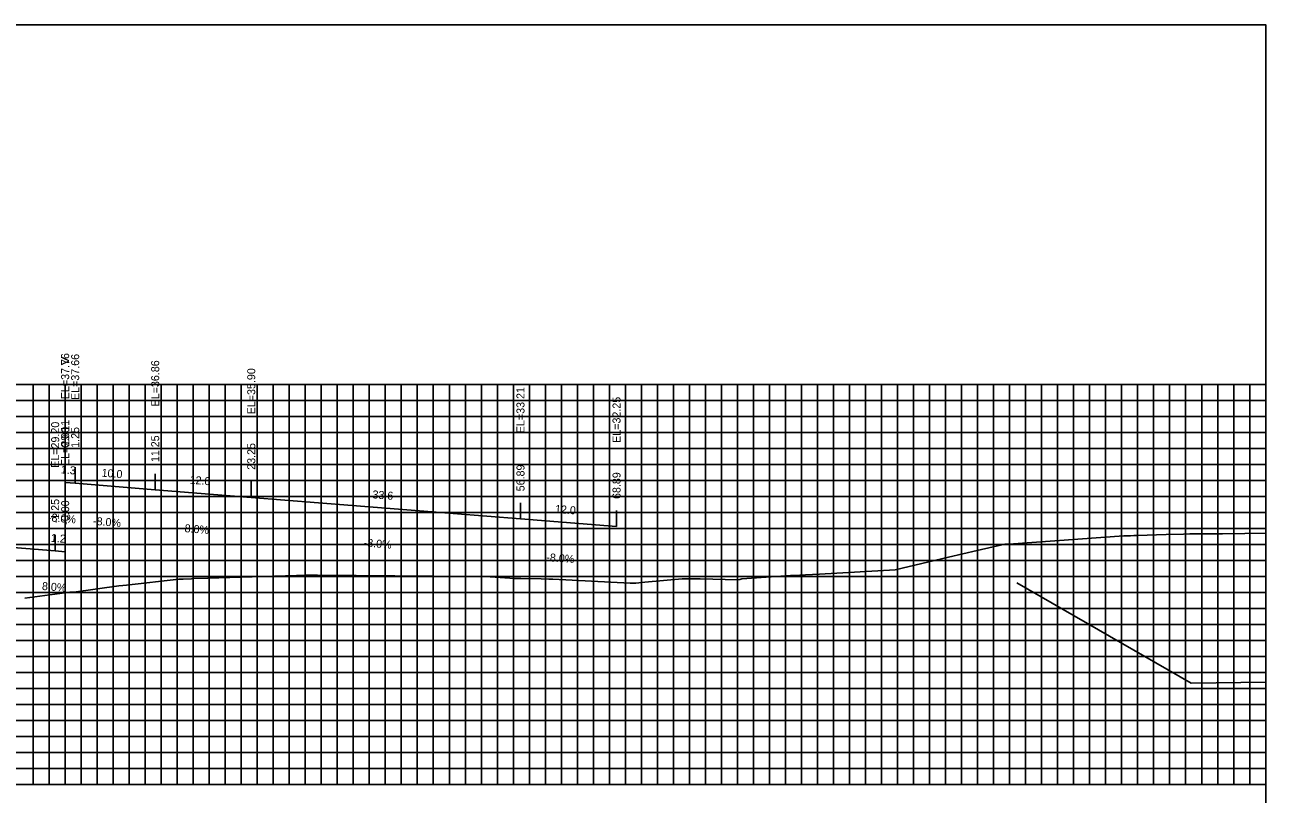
# Model space of a CAD drawing. Extents: x 1800880 to 1818864, y 245271 to 250560.
# Drawn here: x 1812247.8 to 1812402.9, y 250449.1 to 250545.3 of the extents above; entities that cross this region are included whole.
import ezdxf

# ---------------------------------------------------------------- set-up
doc = ezdxf.new("R2010")
doc.units = 0
for name, color, linetype in [('ANNO-TXT', 7, 'Continuous'), ('AXIS', 7, 'Continuous'), ('CL-CNST', 7, 'Continuous'), ('DESIGN - DRAINAGE - Bridges', 7, 'Continuous'), ('Level 37', 7, 'Continuous'), ('Level 46', 7, 'Continuous'), ('Level 62', 7, 'Continuous'), ('SHT-BDR', 7, 'Continuous')]:
    doc.layers.add(name, color=color, linetype=linetype)

msp = doc.modelspace()

# ---------------------------------------------------------------- linework, layer by layer
at = {"layer": 'AXIS'}
msp.add_lwpolyline([(1812252.82, 250488.08), (1812254.07, 250487.98), (1812264.07, 250487.18), (1812276.07, 250486.22), (1812309.71, 250483.53), (1812321.71, 250482.57)], dxfattribs=at)
at = {"layer": 'CL-CNST'}
msp.add_lwpolyline([(1812247.77, 250473.62), (1812253.41, 250474.38), (1812253.76, 250474.38), (1812253.89, 250474.38), (1812259.52, 250475.14), (1812260.04, 250475.2), (1812260.48, 250475.25), (1812267.03, 250475.99), (1812267.57, 250476.01), (1812268.6, 250476.05), (1812268.85, 250476.06), (1812270.63, 250476.13), (1812281.74, 250476.45), (1812282.81, 250476.48), (1812284.35, 250476.48), (1812293.99, 250476.42), (1812303.69, 250476.32), (1812305.91, 250476.3), (1812307.17, 250476.21), (1812308.97, 250476.08), (1812309.76, 250476.07), (1812312.31, 250476.02), (1812313.26, 250476), (1812313.75, 250475.99), (1812323.41, 250475.5), (1812323.43, 250475.5), (1812323.59, 250475.49), (1812323.62, 250475.49), (1812323.75, 250475.49), (1812324.11, 250475.5), (1812325.23, 250475.6), (1812329.9, 250476.05), (1812329.95, 250476.05), (1812330.27, 250476.05), (1812330.43, 250476.05), (1812332.18, 250476.02), (1812336.87, 250475.92), (1812337.1, 250475.97), (1812337.23, 250476), (1812337.28, 250476.01), (1812337.31, 250476.02), (1812337.32, 250476.02), (1812337.33, 250476.03), (1812337.34, 250476.03), (1812337.35, 250476.03), (1812337.35, 250476.03), (1812337.36, 250476.03), (1812337.36, 250476.03), (1812337.37, 250476.03), (1812337.37, 250476.03), (1812337.37, 250476.03), (1812337.37, 250476.03), (1812337.37, 250476.03), (1812337.37, 250476.03), (1812337.38, 250476.03), (1812337.38, 250476.04), (1812337.38, 250476.04), (1812337.38, 250476.04), (1812343.46, 250476.44), (1812343.6, 250476.45), (1812343.61, 250476.45), (1812343.63, 250476.45), (1812343.65, 250476.45), (1812343.68, 250476.45), (1812343.72, 250476.46), (1812344.39, 250476.47), (1812344.61, 250476.48), (1812344.83, 250476.49), (1812345.31, 250476.52), (1812347.08, 250476.62), (1812356.51, 250477.16), (1812363.17, 250478.74), (1812366.76, 250479.59), (1812370.23, 250480.36), (1812370.68, 250480.36), (1812370.71, 250480.36), (1812385.11, 250481.41), (1812385.23, 250481.42), (1812385.42, 250481.43), (1812385.44, 250481.43), (1812385.8, 250481.43), (1812385.94, 250481.43), (1812386.36, 250481.44), (1812386.81, 250481.45), (1812390.4, 250481.57), (1812392.55, 250481.64), (1812393.35, 250481.65), (1812397.44, 250481.67), (1812400.22, 250481.7), (1812402.82, 250481.74)], dxfattribs=at)
at = {"layer": 'DESIGN - DRAINAGE - Bridges'}
for p, q in [((1812402.82, 250450.32), (1812402.82, 250500.32)), ((1812402.88, 250500.32), (1812402.82, 250500.32)), ((1812402.88, 250490.32), (1812402.82, 250490.32)), ((1812402.88, 250480.32), (1812402.82, 250480.32)), ((1812402.88, 250470.32), (1812402.82, 250470.32)), ((1812402.88, 250460.32), (1812402.82, 250460.32)), ((1812102.82, 250450.32), (1812402.82, 250450.32)), ((1812252.82, 250450.26), (1812252.82, 250450.32)), ((1812262.82, 250450.26), (1812262.82, 250450.32)), ((1812272.82, 250450.26), (1812272.82, 250450.32)), ((1812282.82, 250450.26), (1812282.82, 250450.32)), ((1812292.82, 250450.26), (1812292.82, 250450.32)), ((1812302.82, 250450.26), (1812302.82, 250450.32)), ((1812312.82, 250450.26), (1812312.82, 250450.32)), ((1812322.82, 250450.26), (1812322.82, 250450.32)), ((1812332.82, 250450.26), (1812332.82, 250450.32)), ((1812342.82, 250450.26), (1812342.82, 250450.32)), ((1812352.82, 250450.26), (1812352.82, 250450.32)), ((1812362.82, 250450.26), (1812362.82, 250450.32)), ((1812372.82, 250450.26), (1812372.82, 250450.32)), ((1812382.82, 250450.26), (1812382.82, 250450.32)), ((1812392.82, 250450.26), (1812392.82, 250450.32)), ((1812402.82, 250450.26), (1812402.82, 250450.32)), ((1812402.88, 250450.32), (1812402.82, 250450.32))]:
    msp.add_line(p, q, dxfattribs=at)
at = {"layer": 'Level 37'}
for p, q in [((1812252.82, 250488.08), (1812252.82, 250490.08)), ((1812254.07, 250487.98), (1812254.07, 250489.98)), ((1812264.07, 250487.18), (1812264.07, 250489.18)), ((1812276.07, 250486.22), (1812276.07, 250488.22)), ((1812309.71, 250483.53), (1812309.71, 250485.53)), ((1812321.71, 250482.57), (1812321.71, 250484.57)), ((1812251.57, 250479.53), (1812251.57, 250481.53)), ((1812252.82, 250479.43), (1812252.82, 250481.43))]:
    msp.add_line(p, q, dxfattribs=at)
msp.add_lwpolyline([(1812102.82, 250355.32), (1812402.82, 250355.32), (1812402.82, 250545.32), (1812102.82, 250545.32)], close=True, dxfattribs=at)
at = {"layer": 'Level 46'}
for p, q in [((1812102.82, 250500.32), (1812402.82, 250500.32)), ((1812248.82, 250450.32), (1812248.82, 250500.32)), ((1812250.82, 250450.32), (1812250.82, 250500.32)), ((1812252.82, 250450.32), (1812252.82, 250500.32)), ((1812254.82, 250450.32), (1812254.82, 250500.32)), ((1812256.82, 250450.32), (1812256.82, 250500.32)), ((1812258.82, 250450.32), (1812258.82, 250500.32)), ((1812260.82, 250450.32), (1812260.82, 250500.32)), ((1812262.82, 250450.32), (1812262.82, 250500.32)), ((1812264.82, 250450.32), (1812264.82, 250500.32)), ((1812266.82, 250450.32), (1812266.82, 250500.32)), ((1812268.82, 250450.32), (1812268.82, 250500.32)), ((1812270.82, 250450.32), (1812270.82, 250500.32)), ((1812272.82, 250450.32), (1812272.82, 250500.32)), ((1812274.82, 250450.32), (1812274.82, 250500.32)), ((1812276.82, 250450.32), (1812276.82, 250500.32)), ((1812278.82, 250450.32), (1812278.82, 250500.32)), ((1812280.82, 250450.32), (1812280.82, 250500.32)), ((1812282.82, 250450.32), (1812282.82, 250500.32)), ((1812284.82, 250450.32), (1812284.82, 250500.32)), ((1812286.82, 250450.32), (1812286.82, 250500.32)), ((1812288.82, 250450.32), (1812288.82, 250500.32)), ((1812290.82, 250450.32), (1812290.82, 250500.32)), ((1812292.82, 250450.32), (1812292.82, 250500.32)), ((1812294.82, 250450.32), (1812294.82, 250500.32)), ((1812296.82, 250450.32), (1812296.82, 250500.32)), ((1812298.82, 250450.32), (1812298.82, 250500.32)), ((1812300.82, 250450.32), (1812300.82, 250500.32)), ((1812302.82, 250450.32), (1812302.82, 250500.32)), ((1812304.82, 250450.32), (1812304.82, 250500.32)), ((1812306.82, 250450.32), (1812306.82, 250500.32)), ((1812308.82, 250450.32), (1812308.82, 250500.32)), ((1812310.82, 250450.32), (1812310.82, 250500.32)), ((1812312.82, 250450.32), (1812312.82, 250500.32)), ((1812314.82, 250450.32), (1812314.82, 250500.32)), ((1812316.82, 250450.32), (1812316.82, 250500.32)), ((1812318.82, 250450.32), (1812318.82, 250500.32)), ((1812320.82, 250450.32), (1812320.82, 250500.32)), ((1812322.82, 250450.32), (1812322.82, 250500.32)), ((1812324.82, 250450.32), (1812324.82, 250500.32)), ((1812326.82, 250450.32), (1812326.82, 250500.32)), ((1812328.82, 250450.32), (1812328.82, 250500.32)), ((1812330.82, 250450.32), (1812330.82, 250500.32)), ((1812332.82, 250450.32), (1812332.82, 250500.32)), ((1812334.82, 250450.32), (1812334.82, 250500.32)), ((1812336.82, 250450.32), (1812336.82, 250500.32)), ((1812338.82, 250450.32), (1812338.82, 250500.32)), ((1812340.82, 250450.32), (1812340.82, 250500.32)), ((1812342.82, 250450.32), (1812342.82, 250500.32)), ((1812344.82, 250450.32), (1812344.82, 250500.32)), ((1812346.82, 250450.32), (1812346.82, 250500.32)), ((1812348.82, 250450.32), (1812348.82, 250500.32)), ((1812350.82, 250450.32), (1812350.82, 250500.32)), ((1812352.82, 250450.32), (1812352.82, 250500.32)), ((1812354.82, 250450.32), (1812354.82, 250500.32)), ((1812356.82, 250450.32), (1812356.82, 250500.32)), ((1812358.82, 250450.32), (1812358.82, 250500.32)), ((1812360.82, 250450.32), (1812360.82, 250500.32)), ((1812362.82, 250450.32), (1812362.82, 250500.32)), ((1812364.82, 250450.32), (1812364.82, 250500.32)), ((1812366.82, 250450.32), (1812366.82, 250500.32)), ((1812368.82, 250450.32), (1812368.82, 250500.32)), ((1812370.82, 250450.32), (1812370.82, 250500.32)), ((1812372.82, 250450.32), (1812372.82, 250500.32)), ((1812374.82, 250450.32), (1812374.82, 250500.32)), ((1812376.82, 250450.32), (1812376.82, 250500.32)), ((1812378.82, 250450.32), (1812378.82, 250500.32)), ((1812380.82, 250450.32), (1812380.82, 250500.32)), ((1812382.82, 250450.32), (1812382.82, 250500.32)), ((1812384.82, 250450.32), (1812384.82, 250500.32)), ((1812386.82, 250450.32), (1812386.82, 250500.32)), ((1812388.82, 250450.32), (1812388.82, 250500.32)), ((1812390.82, 250450.32), (1812390.82, 250500.32)), ((1812392.82, 250450.32), (1812392.82, 250500.32)), ((1812394.82, 250450.32), (1812394.82, 250500.32)), ((1812396.82, 250450.32), (1812396.82, 250500.32)), ((1812398.82, 250450.32), (1812398.82, 250500.32)), ((1812400.82, 250450.32), (1812400.82, 250500.32)), ((1812402.82, 250450.32), (1812402.82, 250500.32)), ((1812102.82, 250498.32), (1812402.82, 250498.32)), ((1812102.82, 250496.32), (1812402.82, 250496.32)), ((1812102.82, 250494.32), (1812402.82, 250494.32)), ((1812102.82, 250492.32), (1812402.82, 250492.32)), ((1812102.82, 250490.32), (1812402.82, 250490.32)), ((1812102.82, 250488.32), (1812402.82, 250488.32)), ((1812102.82, 250486.32), (1812402.82, 250486.32)), ((1812102.82, 250484.32), (1812402.82, 250484.32)), ((1812102.82, 250482.32), (1812402.82, 250482.32)), ((1812102.82, 250480.32), (1812402.82, 250480.32)), ((1812102.82, 250478.32), (1812402.82, 250478.32)), ((1812102.82, 250476.32), (1812402.82, 250476.32)), ((1812102.82, 250474.32), (1812402.82, 250474.32)), ((1812102.82, 250472.32), (1812402.82, 250472.32)), ((1812102.82, 250470.32), (1812402.82, 250470.32)), ((1812102.82, 250468.32), (1812402.82, 250468.32)), ((1812102.82, 250466.32), (1812402.82, 250466.32)), ((1812102.82, 250464.32), (1812402.82, 250464.32)), ((1812102.82, 250462.32), (1812402.82, 250462.32)), ((1812102.82, 250460.32), (1812402.82, 250460.32)), ((1812102.82, 250458.32), (1812402.82, 250458.32)), ((1812102.82, 250456.32), (1812402.82, 250456.32)), ((1812102.82, 250454.32), (1812402.82, 250454.32)), ((1812102.82, 250452.32), (1812402.82, 250452.32)), ((1812102.82, 250450.32), (1812402.82, 250450.32))]:
    msp.add_line(p, q, dxfattribs=at)
at = {"layer": 'Level 62'}
for points in [[(1812193.57, 250484.17), (1812205.57, 250483.21), (1812217.57, 250482.25), (1812229.57, 250481.29), (1812241.57, 250480.33), (1812251.57, 250479.53), (1812252.82, 250479.43)], [(1812371.71, 250475.55), (1812393.5, 250462.98), (1812402.82, 250463.13)]]:
    msp.add_lwpolyline(points, dxfattribs=at)

# ---------------------------------------------------------------- texts
at = {"layer": 'ANNO-TXT'}
for s, p in [('1.3', (1812252.25, 250489.23)), ('10.0', (1812257.34, 250488.82)), ('12.0', (1812268.34, 250487.94)), ('33.6', (1812291.18, 250486.11)), ('12.0', (1812313.99, 250484.29)), ('-8.0%', (1812250.64, 250483.24)), ('-8.0%', (1812256.27, 250482.79)), ('-8.0%', (1812267.27, 250481.91)), ('1.2', (1812251, 250480.68)), ('-8.0%', (1812290.09, 250480.08)), ('-8.0%', (1812312.91, 250478.26)), ('8.0%', (1812249.89, 250474.65))]:
    msp.add_text(s, height=1, rotation=355.4261, dxfattribs=at).set_placement(p)
at = {"layer": 'DESIGN - DRAINAGE - Bridges'}
msp.add_text('>', height=1.5, dxfattribs=at).set_placement((1812252.21, 250502.57))
at = {"layer": 'SHT-BDR'}
for s, p in [('EL=37.76', (1812253.32, 250498.5)), ('EL=37.66', (1812254.57, 250498.4)), ('EL=36.86', (1812264.57, 250497.6)), ('EL=35.90', (1812276.57, 250496.61)), ('EL=33.21', (1812310.21, 250494.25)), ('EL=32.25', (1812322.21, 250493.04)), ('EL=29.20', (1812252.07, 250489.92)), ('EL=29.11', (1812253.32, 250490.15)), ('0.00', (1812253.32, 250492.44)), ('1.25', (1812254.57, 250492.42)), ('11.25', (1812264.57, 250490.63)), ('23.25', (1812276.57, 250489.67)), ('56.89', (1812310.21, 250486.98)), ('68.89', (1812322.21, 250486.02)), ('-1.25', (1812252.07, 250482.98)), ('-0.00', (1812253.32, 250482.8))]:
    msp.add_text(s, height=1, rotation=90, dxfattribs=at).set_placement(p)

doc.saveas('drawing.dxf')
